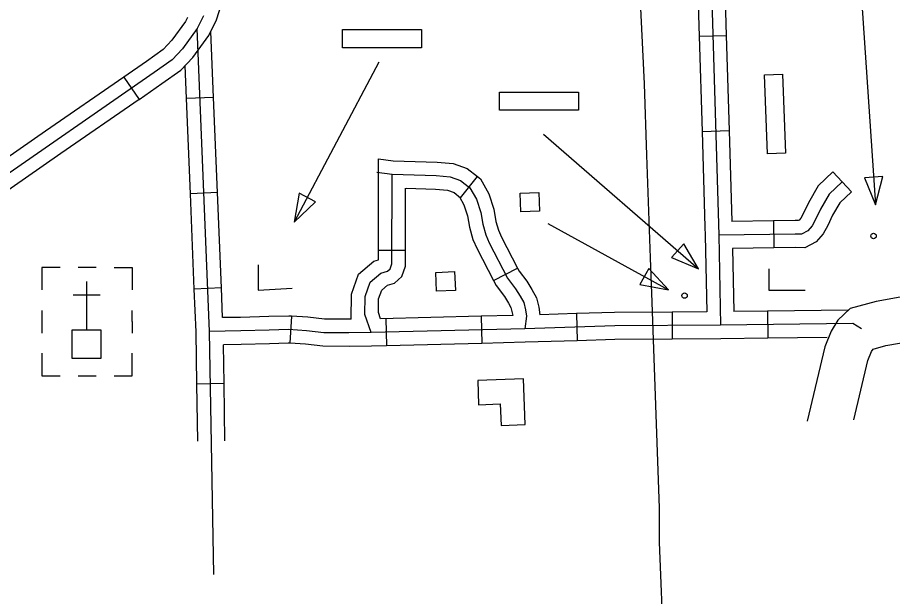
# Model space of a CAD drawing. Extents: x 1671357 to 13005564, y 567358 to 14261451.
# Drawn here: x 12758296.447 to 12758298.064, y 14259939.44 to 14259940.51 of the extents above; entities that cross this region are included whole.
import ezdxf

# ---------------------------------------------------------------- set-up
doc = ezdxf.new("R2010")
doc.units = 0
for name, color, linetype in [('10', 7, 'Continuous'), ('31', 7, 'Continuous'), ('32', 7, 'Continuous'), ('56', 7, 'Continuous'), ('Default', 7, 'Continuous')]:
    doc.layers.add(name, color=color, linetype=linetype)

msp = doc.modelspace()

# ---------------------------------------------------------------- linework, layer by layer
at = {"layer": '10'}
for points in [[(12758298.9978, 14259940.4787), (12758298.8957, 14259940.471), (12758298.7105, 14259940.4595), (12758298.6599, 14259940.4526), (12758298.6188, 14259940.4389), (12758298.5948, 14259940.4204), (12758298.579, 14259940.4009), (12758298.567, 14259940.3769), (12758298.5747, 14259940.0328), (12758298.5735, 14259940.0293), (12758298.5663, 14259940.0167), (12758298.5598, 14259940.0101), (12758298.5507, 14259940.0047), (12758298.5407, 14259940.0028), (12758298.5253, 14259940.0014), (12758298.4366, 14259940.0039), (12758298.1515, 14259939.9992), (12758298.0919, 14259939.9951), (12758298.034, 14259939.9849), (12758297.9858, 14259939.9723), (12758297.9628, 14259939.9502), (12758297.9507, 14259939.9304), (12758297.9387, 14259939.9011), (12758297.9063, 14259939.764)], [(12758298.0184, 14259939.8756), (12758298.0254, 14259939.8926), (12758298.0281, 14259939.8971), (12758298.0518, 14259939.9033), (12758298.102, 14259939.9121), (12758298.155, 14259939.9158), (12758298.4361, 14259939.9204), (12758298.5279, 14259939.9178), (12758298.573, 14259939.9218), (12758298.5779, 14259939.7741)], [(12758297.9926, 14259939.7662), (12758298.0184, 14259939.8756)]]:
    msp.add_lwpolyline(points, dxfattribs=at)
at = {"layer": '31'}
for p, q in [((12758296.8064, 14259940.4882), (12758296.8064, 14259940.4882)), ((12758296.6436, 14259940.3998), (12758296.6722, 14259940.3586))]:
    msp.add_line(p, q, dxfattribs=at)
for points in [[(12758296.8064, 14259940.4882), (12758296.8139, 14259940.5039), (12758296.8271, 14259940.5445), (12758296.8405, 14259940.5816), (12758296.86, 14259940.6074), (12758296.884, 14259940.638)], [(12758296.7906, 14259940.5132), (12758296.7791, 14259940.4893), (12758296.7518, 14259940.4521), (12758296.7326, 14259940.4316), (12758296.6997, 14259940.4082), (12758296.387, 14259940.1916)], [(12758296.7612, 14259940.5099), (12758296.7576, 14259940.5023), (12758296.7325, 14259940.4681), (12758296.716, 14259940.4505), (12758296.6853, 14259940.4287), (12758296.6436, 14259940.3998)], [(12758296.6722, 14259940.3586), (12758296.7141, 14259940.3877), (12758296.7491, 14259940.4126), (12758296.7711, 14259940.4361), (12758296.8007, 14259940.4764), (12758296.8064, 14259940.4882)], [(12758296.6436, 14259940.3998), (12758296.4987, 14259940.2995)], [(12758296.6722, 14259940.3586), (12758296.5272, 14259940.2583)], [(12758296.4987, 14259940.2995), (12758296.3718, 14259940.2116), (12758296.3532, 14259940.196)], [(12758296.5272, 14259940.2583), (12758296.4022, 14259940.1717), (12758296.3854, 14259940.1577)]]:
    msp.add_lwpolyline(points, dxfattribs=at)
at = {"layer": '32'}
for p, q in [((12758297.7068, 14259940.4754), (12758297.7568, 14259940.4769)), ((12758296.8094, 14259940.3623), (12758296.7593, 14259940.3603)), ((12758297.712, 14259940.2992), (12758297.7621, 14259940.3007)), ((12758297.266, 14259940.1767), (12758297.2972, 14259940.2159)), ((12758297.9537, 14259940.2243), (12758297.988, 14259940.1878)), ((12758296.8166, 14259940.1862), (12758296.7666, 14259940.1841)), ((12758297.8443, 14259940.134), (12758297.8449, 14259940.084)), ((12758297.1641, 14259940.0791), (12758297.114, 14259940.0792)), ((12758297.3268, 14259940.0235), (12758297.3712, 14259940.0465)), ((12758296.8238, 14259940.0101), (12758296.7738, 14259940.008)), ((12758296.9537, 14259939.9577), (12758296.9506, 14259939.9078)), ((12758297.1275, 14259939.9533), (12758297.1288, 14259939.9032)), ((12758297.3038, 14259939.9576), (12758297.305, 14259939.9076)), ((12758297.4798, 14259939.9626), (12758297.4814, 14259939.9125)), ((12758297.6567, 14259939.9654), (12758297.657, 14259939.9154)), ((12758297.8328, 14259939.9671), (12758297.8334, 14259939.917)), ((12758296.8287, 14259939.8333), (12758296.7786, 14259939.8324))]:
    msp.add_line(p, q, dxfattribs=at)
for points in [[(12758297.7108, 14259941.181), (12758297.7428, 14259940.1077), (12758297.7464, 14259939.941)], [(12758297.7015, 14259940.6516), (12758297.7068, 14259940.4754)], [(12758297.7516, 14259940.6531), (12758297.7568, 14259940.4769)], [(12758296.8097, 14259939.4803), (12758296.802, 14259939.9297), (12758296.7791, 14259940.4893)], [(12758296.8094, 14259940.3623), (12758296.8044, 14259940.4841)], [(12758297.7068, 14259940.4754), (12758297.712, 14259940.2992)], [(12758297.7568, 14259940.4769), (12758297.7621, 14259940.3007)], [(12758296.7593, 14259940.3603), (12758296.7569, 14259940.4209)], [(12758296.7666, 14259940.1841), (12758296.7593, 14259940.3603)], [(12758296.8166, 14259940.1862), (12758296.8094, 14259940.3623)], [(12758297.712, 14259940.2992), (12758297.7173, 14259940.123)], [(12758297.7621, 14259940.3007), (12758297.7671, 14259940.133)], [(12758297.1143, 14259940.1965), (12758297.1144, 14259940.2487)], [(12758297.1144, 14259940.2487), (12758297.1413, 14259940.2452), (12758297.2225, 14259940.2427), (12758297.252, 14259940.24), (12758297.2783, 14259940.231), (12758297.2972, 14259940.2159)], [(12758297.1007, 14259939.9276), (12758297.0887, 14259939.9606), (12758297.0895, 14259939.9941), (12758297.0988, 14259940.0206), (12758297.1182, 14259940.0371), (12758297.1311, 14259940.0413), (12758297.136, 14259940.0455), (12758297.139, 14259940.0544), (12758297.1393, 14259940.2202)], [(12758297.1112, 14259940.2238), (12758297.1393, 14259940.2202), (12758297.2209, 14259940.2177), (12758297.2467, 14259940.2154), (12758297.266, 14259940.2087), (12758297.2832, 14259940.195), (12758297.2951, 14259940.174), (12758297.303, 14259940.1495), (12758297.3068, 14259940.1276), (12758297.3123, 14259940.108), (12758297.3188, 14259940.0932), (12758297.3527, 14259940.0278), (12758297.3675, 14259940.0083), (12758297.376, 14259939.9946), (12758297.3825, 14259939.9828), (12758297.3856, 14259939.9698), (12758297.3874, 14259939.9578), (12758297.3843, 14259939.9346)], [(12758297.2972, 14259940.2159), (12758297.3027, 14259940.2115), (12758297.3181, 14259940.1841), (12758297.3274, 14259940.1556), (12758297.3313, 14259940.1331), (12758297.3359, 14259940.1165), (12758297.3414, 14259940.104), (12758297.3712, 14259940.0465)], [(12758297.9537, 14259940.2243), (12758297.9268, 14259940.199), (12758297.9088, 14259940.1674), (12758297.8996, 14259940.148), (12758297.8948, 14259940.1388), (12758297.8917, 14259940.1354), (12758297.89, 14259940.1344), (12758297.8844, 14259940.1345), (12758297.8443, 14259940.134)], [(12758297.114, 14259940.0792), (12758297.1143, 14259940.1956)], [(12758297.9708, 14259940.206), (12758297.9467, 14259940.1833), (12758297.931, 14259940.1559), (12758297.922, 14259940.1368), (12758297.9155, 14259940.1245), (12758297.9075, 14259940.1154), (12758297.896, 14259940.1093), (12758297.8843, 14259940.1095), (12758297.7428, 14259940.1077)], [(12758296.7738, 14259940.008), (12758296.7666, 14259940.1841)], [(12758296.8238, 14259940.0101), (12758296.8166, 14259940.1862)], [(12758297.1641, 14259940.0791), (12758297.1643, 14259940.1947)], [(12758297.1654, 14259940.1944), (12758297.2194, 14259940.1927), (12758297.2415, 14259940.1907), (12758297.2538, 14259940.1865), (12758297.266, 14259940.1767)], [(12758297.988, 14259940.1878), (12758297.9665, 14259940.1676), (12758297.9532, 14259940.1443), (12758297.9444, 14259940.1256), (12758297.9362, 14259940.1101), (12758297.9232, 14259940.0955), (12758297.9021, 14259940.0841), (12758297.8843, 14259940.0845), (12758297.8449, 14259940.084)], [(12758297.2638, 14259940.1785), (12758297.272, 14259940.1639), (12758297.2786, 14259940.1435), (12758297.2824, 14259940.1221), (12758297.2886, 14259940.0996), (12758297.2963, 14259940.0823), (12758297.3268, 14259940.0235)], [(12758297.8443, 14259940.134), (12758297.7671, 14259940.133)], [(12758297.7173, 14259940.123), (12758297.7178, 14259940.107), (12758297.7208, 14259939.9658)], [(12758297.8449, 14259940.084), (12758297.7684, 14259940.083)], [(12758297.7684, 14259940.083), (12758297.7709, 14259939.9663)], [(12758297.0635, 14259939.952), (12758297.0645, 14259939.9987), (12758297.0775, 14259940.0353), (12758297.1058, 14259940.0594), (12758297.1139, 14259940.0621), (12758297.114, 14259940.0792)], [(12758297.1181, 14259939.953), (12758297.1139, 14259939.9647), (12758297.1144, 14259939.9896), (12758297.1202, 14259940.0059), (12758297.1307, 14259940.0149), (12758297.1437, 14259940.0191), (12758297.1575, 14259940.0311), (12758297.164, 14259940.0502), (12758297.1641, 14259940.0791)], [(12758297.3712, 14259940.0465), (12758297.374, 14259940.0412), (12758297.3881, 14259940.0225), (12758297.3977, 14259940.0072), (12758297.406, 14259939.9919), (12758297.4102, 14259939.9746), (12758297.4124, 14259939.9605)], [(12758297.3268, 14259940.0235), (12758297.3315, 14259940.0144), (12758297.3468, 14259939.9941), (12758297.3544, 14259939.9819), (12758297.3589, 14259939.9736), (12758297.3625, 14259939.9591)], [(12758296.7786, 14259939.8324), (12758296.777, 14259939.929), (12758296.7738, 14259940.008)], [(12758296.826, 14259939.9551), (12758296.8238, 14259940.0101)], [(12758296.9537, 14259939.9577), (12758296.9482, 14259939.9581), (12758296.9115, 14259939.957), (12758296.8592, 14259939.9556), (12758296.826, 14259939.9551)], [(12758297.0635, 14259939.952), (12758297.0144, 14259939.9522), (12758296.9836, 14259939.9559), (12758296.9537, 14259939.9577)], [(12758297.3038, 14259939.9576), (12758297.1181, 14259939.953)], [(12758297.3625, 14259939.9591), (12758297.3038, 14259939.9576)], [(12758297.4798, 14259939.9626), (12758297.4124, 14259939.9605)], [(12758297.6567, 14259939.9654), (12758297.5503, 14259939.9648), (12758297.4798, 14259939.9626)], [(12758297.7208, 14259939.9658), (12758297.6567, 14259939.9654)], [(12758297.8328, 14259939.9671), (12758297.7709, 14259939.9663)], [(12758297.9824, 14259939.969), (12758297.8328, 14259939.9671)], [(12758298.0068, 14259939.9347), (12758297.9905, 14259939.9441), (12758297.7464, 14259939.941), (12758297.5508, 14259939.9397), (12758297.3843, 14259939.9346), (12758297.1007, 14259939.9276), (12758297.0596, 14259939.927), (12758297.0129, 14259939.9272), (12758296.9813, 14259939.931), (12758296.9478, 14259939.933), (12758296.9122, 14259939.932), (12758296.8598, 14259939.9306), (12758296.802, 14259939.9297)], [(12758296.9506, 14259939.9078), (12758296.9475, 14259939.9079), (12758296.9128, 14259939.9069), (12758296.8603, 14259939.9056), (12758296.8275, 14259939.905)], [(12758296.8287, 14259939.8333), (12758296.8275, 14259939.905)], [(12758297.1288, 14259939.9032), (12758297.1012, 14259939.9025), (12758297.0598, 14259939.9019), (12758297.0113, 14259939.9021), (12758296.9791, 14259939.906), (12758296.9506, 14259939.9078)], [(12758297.305, 14259939.9076), (12758297.1288, 14259939.9032)], [(12758297.4814, 14259939.9125), (12758297.385, 14259939.9096), (12758297.305, 14259939.9076)], [(12758297.657, 14259939.9154), (12758297.5512, 14259939.9147), (12758297.4814, 14259939.9125)], [(12758297.8334, 14259939.917), (12758297.7467, 14259939.9159), (12758297.657, 14259939.9154)], [(12758297.9434, 14259939.9185), (12758297.8334, 14259939.917)], [(12758296.7805, 14259939.7269), (12758296.7786, 14259939.8324)], [(12758296.8305, 14259939.7276), (12758296.8287, 14259939.8333)]]:
    msp.add_lwpolyline(points, dxfattribs=at)
at = {"layer": '56'}
for p, q in [((12758296.5926, 14259940.0479), (12758296.5593, 14259940.0479)), ((12758296.5748, 14259940.0221), (12758296.5748, 14259939.9322)), ((12758296.5497, 14259939.997), (12758296.5998, 14259939.997)), ((12758296.4923, 14259939.9683), (12758296.4923, 14259939.9266)), ((12758296.6592, 14259939.9478), (12758296.6592, 14259939.9683)), ((12758296.6592, 14259939.9478), (12758296.6592, 14259939.9266)), ((12758296.5593, 14259939.8476), (12758296.5926, 14259939.8476))]:
    msp.add_line(p, q, dxfattribs=at)
for points in [[(12758298.003, 14259940.5996), (12758298.0327, 14259940.1636)], [(12758297.1147, 14259940.4273), (12758296.9586, 14259940.1318)], [(12758297.4194, 14259940.294), (12758297.7056, 14259940.0453)], [(12758297.427, 14259940.1291), (12758297.65, 14259940.0066)], [(12758296.8917, 14259940.0525), (12758296.8917, 14259940.0057), (12758296.9549, 14259940.0093)], [(12758296.5257, 14259940.0479), (12758296.4923, 14259940.0479), (12758296.4923, 14259940.0062)], [(12758296.6259, 14259940.0479), (12758296.6592, 14259940.0479), (12758296.6592, 14259940.0062)], [(12758297.8357, 14259940.0453), (12758297.8357, 14259940.0057), (12758297.9026, 14259940.0057)], [(12758296.4923, 14259939.8893), (12758296.4923, 14259939.8476), (12758296.5257, 14259939.8476)], [(12758296.6259, 14259939.8476), (12758296.6592, 14259939.8476), (12758296.6592, 14259939.8893)]]:
    msp.add_lwpolyline(points, dxfattribs=at)
for points in [[(12758297.0477, 14259940.454), (12758297.0477, 14259940.4874), (12758297.1938, 14259940.4874), (12758297.1938, 14259940.454)], [(12758297.8274, 14259940.404), (12758297.8608, 14259940.4053), (12758297.8665, 14259940.2593), (12758297.8331, 14259940.258)], [(12758297.3376, 14259940.3386), (12758297.3376, 14259940.372), (12758297.4836, 14259940.372), (12758297.4836, 14259940.3386)], [(12758298.0462, 14259940.2158), (12758298.0123, 14259940.2134), (12758298.0327, 14259940.1636)], [(12758296.9975, 14259940.169), (12758296.9674, 14259940.1849), (12758296.9586, 14259940.1318)], [(12758297.377, 14259940.1504), (12758297.3757, 14259940.1851), (12758297.4105, 14259940.1865), (12758297.4118, 14259940.1518)], [(12758297.6782, 14259940.0917), (12758297.6559, 14259940.066), (12758297.7056, 14259940.0453)], [(12758297.2213, 14259940.004), (12758297.22, 14259940.0388), (12758297.2548, 14259940.0401), (12758297.2562, 14259940.0054)], [(12758297.6135, 14259940.0461), (12758297.5971, 14259940.0163), (12758297.65, 14259940.0066)], [(12758296.6017, 14259939.8801), (12758296.6017, 14259939.9322), (12758296.5477, 14259939.9322), (12758296.5477, 14259939.8801)], [(12758297.3822, 14259939.8422), (12758297.2975, 14259939.839), (12758297.2992, 14259939.7942), (12758297.3393, 14259939.7958), (12758297.3409, 14259939.7558), (12758297.3855, 14259939.7575)]]:
    msp.add_lwpolyline(points, close=True, dxfattribs=at)
for centre in [(12758298.029, 14259940.106), (12758297.6798, 14259939.9958)]:
    msp.add_circle(centre, 0.00501, dxfattribs=at)
at = {"layer": 'Default'}
msp.add_lwpolyline([(12758298.1063, 14259941.1248), (12758297.9575, 14259941.1204), (12758297.8494, 14259941.118), (12758297.8205, 14259941.1165), (12758297.7691, 14259941.1136), (12758297.7128, 14259941.1111), (12758297.614, 14259941.1072), (12758297.5968, 14259941.1067), (12758297.5797, 14259941.1043), (12758297.5738, 14259941.1008), (12758297.5738, 14259941.093), (12758297.5768, 14259941.0426), (12758297.5782, 14259940.9725), (12758297.5856, 14259940.8623), (12758297.5924, 14259940.6547), (12758297.6052, 14259940.3873), (12758297.6096, 14259940.2556), (12758297.6159, 14259940.0656), (12758297.6193, 14259939.9838), (12758297.6326, 14259939.6028), (12758297.6326, 14259939.5401), (12758297.6409, 14259939.3417)], dxfattribs=at)

doc.saveas('drawing.dxf')
